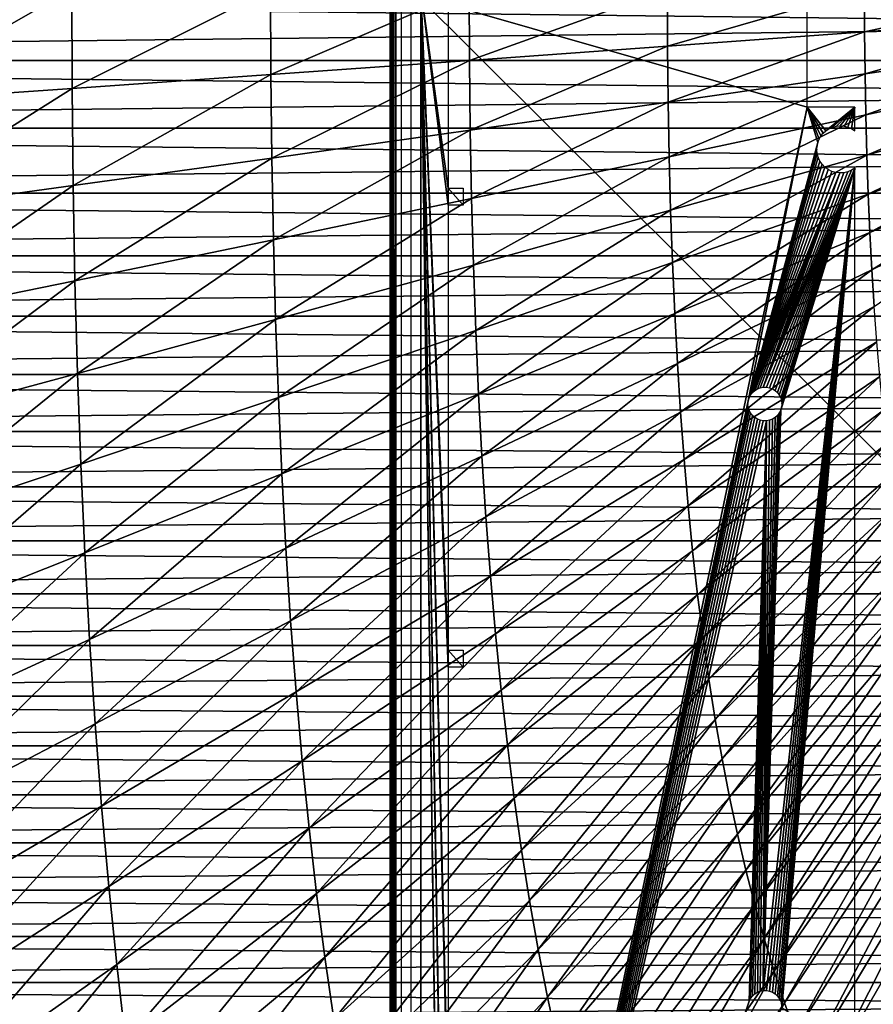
# Model space of a CAD drawing. Header units: millimetres. Extents: x -300 to 300, y -500 to 500.
# Tile 430 of 656: x -75 to -30, y -54 to -2. Entities that reach past the tile are written whole.
import ezdxf

# ---------------------------------------------------------------- set-up
doc = ezdxf.new("R2010")
doc.units = ezdxf.units.MM
doc.header["$LTSCALE"] = 81.481481
for name, color, linetype in [('20', 7, 'CONTINUOUS'), ('34', 7, 'CONTINUOUS'), ('5', 7, 'CONTINUOUS'), ('6', 7, 'CONTINUOUS'), ('64', 7, 'CONTINUOUS'), ('66', 7, 'CONTINUOUS'), ('70', 7, 'CONTINUOUS'), ('75', 7, 'CONTINUOUS'), ('77', 7, 'CONTINUOUS')]:
    doc.layers.add(name, color=color, linetype=linetype)

msp = doc.modelspace()

# ---------------------------------------------------------------- linework, layer by layer
at = {"layer": '20', "color": 7, "linetype": 'CONTINUOUS'}
for points in [[(-83.021, -6.002, 75.58), (-72.504, 0, 75.953), (-83.043, 0, 75.578), (-83.021, -6.002, 75.58)], [(-72.485, -5.269, 75.954), (-72.504, 0, 75.953), (-83.021, -6.002, 75.58), (-72.485, -5.269, 75.954)], [(-72.485, -5.269, 75.954), (-61.958, 0, 76.262), (-72.504, 0, 75.953), (-72.485, -5.269, 75.954)], [(-61.942, -4.53, 76.263), (-61.958, 0, 76.262), (-72.485, -5.269, 75.954), (-61.942, -4.53, 76.263)], [(-61.942, -4.53, 76.263), (-51.423, 0, 76.51), (-61.958, 0, 76.262), (-61.942, -4.53, 76.263)], [(-51.41, -3.783, 76.51), (-51.423, 0, 76.51), (-61.942, -4.53, 76.263), (-51.41, -3.783, 76.51)], [(-51.41, -3.783, 76.51), (-40.921, 0, 76.701), (-51.423, 0, 76.51), (-51.41, -3.783, 76.51)], [(-40.91, -3.031, 76.702), (-40.921, 0, 76.701), (-51.41, -3.783, 76.51), (-40.91, -3.031, 76.702)], [(-40.91, -3.031, 76.702), (-30.469, 0, 76.842), (-40.921, 0, 76.701), (-40.91, -3.031, 76.702)], [(-30.462, -2.273, 76.842), (-30.469, 0, 76.842), (-40.91, -3.031, 76.702), (-30.462, -2.273, 76.842)], [(-30.462, -2.273, 76.842), (-20.088, 0, 76.935), (-30.469, 0, 76.842), (-30.462, -2.273, 76.842)], [(-20.083, -1.51, 76.936), (-20.088, 0, 76.935), (-30.462, -2.273, 76.842), (-20.083, -1.51, 76.936)], [(-30.438, -4.497, 76.843), (-20.083, -1.51, 76.936), (-30.462, -2.273, 76.842), (-30.438, -4.497, 76.843)], [(-20.068, -2.987, 76.936), (-20.083, -1.51, 76.936), (-30.438, -4.497, 76.843), (-20.068, -2.987, 76.936)], [(-40.879, -5.996, 76.703), (-30.462, -2.273, 76.842), (-40.91, -3.031, 76.702), (-40.879, -5.996, 76.703)], [(-30.438, -4.497, 76.843), (-30.462, -2.273, 76.842), (-40.879, -5.996, 76.703), (-30.438, -4.497, 76.843)], [(-51.37, -7.484, 76.512), (-40.91, -3.031, 76.702), (-51.41, -3.783, 76.51), (-51.37, -7.484, 76.512)], [(-40.879, -5.996, 76.703), (-40.91, -3.031, 76.702), (-51.37, -7.484, 76.512), (-40.879, -5.996, 76.703)], [(-30.398, -6.672, 76.844), (-20.068, -2.987, 76.936), (-30.438, -4.497, 76.843), (-30.398, -6.672, 76.844)], [(-20.042, -4.432, 76.936), (-20.068, -2.987, 76.936), (-30.398, -6.672, 76.844), (-20.042, -4.432, 76.936)], [(-61.893, -8.96, 76.266), (-51.41, -3.783, 76.51), (-61.942, -4.53, 76.263), (-61.893, -8.96, 76.266)], [(-51.37, -7.484, 76.512), (-51.41, -3.783, 76.51), (-61.893, -8.96, 76.266), (-51.37, -7.484, 76.512)], [(-72.428, -10.423, 75.958), (-61.942, -4.53, 76.263), (-72.485, -5.269, 75.954), (-72.428, -10.423, 75.958)], [(-61.893, -8.96, 76.266), (-61.942, -4.53, 76.263), (-72.428, -10.423, 75.958), (-61.893, -8.96, 76.266)], [(-40.825, -8.896, 76.705), (-30.438, -4.497, 76.843), (-40.879, -5.996, 76.703), (-40.825, -8.896, 76.705)], [(-30.398, -6.672, 76.844), (-30.438, -4.497, 76.843), (-40.825, -8.896, 76.705), (-30.398, -6.672, 76.844)], [(-30.343, -8.798, 76.846), (-20.042, -4.432, 76.936), (-30.398, -6.672, 76.844), (-30.343, -8.798, 76.846)], [(-20.005, -5.845, 76.937), (-20.042, -4.432, 76.936), (-30.343, -8.798, 76.846), (-20.005, -5.845, 76.937)], [(-82.956, -11.871, 75.585), (-72.485, -5.269, 75.954), (-83.021, -6.002, 75.58), (-82.956, -11.871, 75.585)], [(-72.428, -10.423, 75.958), (-72.485, -5.269, 75.954), (-82.956, -11.871, 75.585), (-72.428, -10.423, 75.958)], [(-51.303, -11.104, 76.516), (-40.879, -5.996, 76.703), (-51.37, -7.484, 76.512), (-51.303, -11.104, 76.516)], [(-40.825, -8.896, 76.705), (-40.879, -5.996, 76.703), (-51.303, -11.104, 76.516), (-40.825, -8.896, 76.705)], [(-30.27, -10.876, 76.848), (-20.005, -5.845, 76.937), (-30.343, -8.798, 76.846), (-30.27, -10.876, 76.848)], [(-19.958, -7.226, 76.938), (-20.005, -5.845, 76.937), (-30.27, -10.876, 76.848), (-19.958, -7.226, 76.938)], [(-40.75, -11.731, 76.708), (-30.398, -6.672, 76.844), (-40.825, -8.896, 76.705), (-40.75, -11.731, 76.708)], [(-30.343, -8.798, 76.846), (-30.398, -6.672, 76.844), (-40.75, -11.731, 76.708), (-30.343, -8.798, 76.846)], [(-30.181, -12.906, 76.85), (-19.958, -7.226, 76.938), (-30.27, -10.876, 76.848), (-30.181, -12.906, 76.85)], [(-19.899, -8.575, 76.939), (-19.958, -7.226, 76.938), (-30.181, -12.906, 76.85), (-19.899, -8.575, 76.939)], [(-61.812, -13.293, 76.27), (-51.37, -7.484, 76.512), (-61.893, -8.96, 76.266), (-61.812, -13.293, 76.27)], [(-51.303, -11.104, 76.516), (-51.37, -7.484, 76.512), (-61.812, -13.293, 76.27), (-51.303, -11.104, 76.516)], [(-40.652, -14.501, 76.712), (-30.343, -8.798, 76.846), (-40.75, -11.731, 76.708), (-40.652, -14.501, 76.712)], [(-30.27, -10.876, 76.848), (-30.343, -8.798, 76.846), (-40.652, -14.501, 76.712), (-30.27, -10.876, 76.848)], [(-30.075, -14.889, 76.853), (-19.899, -8.575, 76.939), (-30.181, -12.906, 76.85), (-30.075, -14.889, 76.853)], [(-19.829, -9.892, 76.941), (-19.899, -8.575, 76.939), (-30.075, -14.889, 76.853), (-19.829, -9.892, 76.941)], [(-72.333, -15.462, 75.964), (-61.893, -8.96, 76.266), (-72.428, -10.423, 75.958), (-72.333, -15.462, 75.964)], [(-61.812, -13.293, 76.27), (-61.893, -8.96, 76.266), (-72.333, -15.462, 75.964), (-61.812, -13.293, 76.27)], [(-51.208, -14.642, 76.52), (-40.825, -8.896, 76.705), (-51.303, -11.104, 76.516), (-51.208, -14.642, 76.52)], [(-40.75, -11.731, 76.708), (-40.825, -8.896, 76.705), (-51.208, -14.642, 76.52), (-40.75, -11.731, 76.708)], [(-29.951, -16.823, 76.857), (-19.829, -9.892, 76.941), (-30.075, -14.889, 76.853), (-29.951, -16.823, 76.857)], [(-82.847, -17.61, 75.592), (-72.428, -10.423, 75.958), (-82.956, -11.871, 75.585), (-82.847, -17.61, 75.592)], [(-72.333, -15.462, 75.964), (-72.428, -10.423, 75.958), (-82.847, -17.61, 75.592), (-72.333, -15.462, 75.964)], [(-40.532, -17.208, 76.716), (-30.27, -10.876, 76.848), (-40.652, -14.501, 76.712), (-40.532, -17.208, 76.716)], [(-30.181, -12.906, 76.85), (-30.27, -10.876, 76.848), (-40.532, -17.208, 76.716), (-30.181, -12.906, 76.85)], [(-61.697, -17.528, 76.277), (-51.303, -11.104, 76.516), (-61.812, -13.293, 76.27), (-61.697, -17.528, 76.277)], [(-51.208, -14.642, 76.52), (-51.303, -11.104, 76.516), (-61.697, -17.528, 76.277), (-51.208, -14.642, 76.52)], [(-51.085, -18.099, 76.526), (-40.75, -11.731, 76.708), (-51.208, -14.642, 76.52), (-51.085, -18.099, 76.526)], [(-40.652, -14.501, 76.712), (-40.75, -11.731, 76.708), (-51.085, -18.099, 76.526), (-40.652, -14.501, 76.712)], [(-40.389, -19.85, 76.721), (-30.181, -12.906, 76.85), (-40.532, -17.208, 76.716), (-40.389, -19.85, 76.721)], [(-30.075, -14.889, 76.853), (-30.181, -12.906, 76.85), (-40.389, -19.85, 76.721), (-30.075, -14.889, 76.853)], [(-72.199, -20.387, 75.972), (-61.812, -13.293, 76.27), (-72.333, -15.462, 75.964), (-72.199, -20.387, 75.972)], [(-61.697, -17.528, 76.277), (-61.812, -13.293, 76.27), (-72.199, -20.387, 75.972), (-61.697, -17.528, 76.277)], [(-50.934, -21.475, 76.533), (-40.652, -14.501, 76.712), (-51.085, -18.099, 76.526), (-50.934, -21.475, 76.533)], [(-40.532, -17.208, 76.716), (-40.652, -14.501, 76.712), (-50.934, -21.475, 76.533), (-40.532, -17.208, 76.716)], [(-61.549, -21.665, 76.284), (-51.208, -14.642, 76.52), (-61.697, -17.528, 76.277), (-61.549, -21.665, 76.284)], [(-51.085, -18.099, 76.526), (-51.208, -14.642, 76.52), (-61.549, -21.665, 76.284), (-51.085, -18.099, 76.526)], [(-40.223, -22.429, 76.727), (-30.075, -14.889, 76.853), (-40.389, -19.85, 76.721), (-40.223, -22.429, 76.727)], [(-29.951, -16.823, 76.857), (-30.075, -14.889, 76.853), (-40.223, -22.429, 76.727), (-29.951, -16.823, 76.857)], [(-82.693, -23.218, 75.603), (-72.333, -15.462, 75.964), (-82.847, -17.61, 75.592), (-82.693, -23.218, 75.603)], [(-72.199, -20.387, 75.972), (-72.333, -15.462, 75.964), (-82.693, -23.218, 75.603), (-72.199, -20.387, 75.972)], [(-50.754, -24.772, 76.54), (-40.532, -17.208, 76.716), (-50.934, -21.475, 76.533), (-50.754, -24.772, 76.54)], [(-40.389, -19.85, 76.721), (-40.532, -17.208, 76.716), (-50.754, -24.772, 76.54), (-40.389, -19.85, 76.721)], [(-40.033, -24.945, 76.734), (-29.951, -16.823, 76.857), (-40.223, -22.429, 76.727), (-40.033, -24.945, 76.734)], [(-29.81, -18.711, 76.86), (-29.951, -16.823, 76.857), (-40.033, -24.945, 76.734), (-29.81, -18.711, 76.86)], [(-72.025, -25.199, 75.983), (-61.697, -17.528, 76.277), (-72.199, -20.387, 75.972), (-72.025, -25.199, 75.983)], [(-61.549, -21.665, 76.284), (-61.697, -17.528, 76.277), (-72.025, -25.199, 75.983), (-61.549, -21.665, 76.284)], [(-61.366, -25.707, 76.294), (-51.085, -18.099, 76.526), (-61.549, -21.665, 76.284), (-61.366, -25.707, 76.294)], [(-50.934, -21.475, 76.533), (-51.085, -18.099, 76.526), (-61.366, -25.707, 76.294), (-50.934, -21.475, 76.533)], [(-39.819, -27.398, 76.741), (-29.81, -18.711, 76.86), (-40.033, -24.945, 76.734), (-39.819, -27.398, 76.741)], [(-29.652, -20.552, 76.864), (-29.81, -18.711, 76.86), (-39.819, -27.398, 76.741), (-29.652, -20.552, 76.864)], [(-50.544, -27.99, 76.549), (-40.389, -19.85, 76.721), (-50.754, -24.772, 76.54), (-50.544, -27.99, 76.549)], [(-40.223, -22.429, 76.727), (-40.389, -19.85, 76.721), (-50.544, -27.99, 76.549), (-40.223, -22.429, 76.727)], [(-82.493, -28.697, 75.616), (-72.199, -20.387, 75.972), (-82.693, -23.218, 75.603), (-82.493, -28.697, 75.616)], [(-72.025, -25.199, 75.983), (-72.199, -20.387, 75.972), (-82.493, -28.697, 75.616), (-72.025, -25.199, 75.983)], [(-39.581, -29.789, 76.748), (-29.652, -20.552, 76.864), (-39.819, -27.398, 76.741), (-39.581, -29.789, 76.748)], [(-29.475, -22.346, 76.869), (-29.652, -20.552, 76.864), (-39.581, -29.789, 76.748), (-29.475, -22.346, 76.869)], [(-71.811, -29.898, 75.995), (-61.549, -21.665, 76.284), (-72.025, -25.199, 75.983), (-71.811, -29.898, 75.995)], [(-61.366, -25.707, 76.294), (-61.549, -21.665, 76.284), (-71.811, -29.898, 75.995), (-61.366, -25.707, 76.294)], [(-61.149, -29.652, 76.305), (-50.934, -21.475, 76.533), (-61.366, -25.707, 76.294), (-61.149, -29.652, 76.305)], [(-50.754, -24.772, 76.54), (-50.934, -21.475, 76.533), (-61.149, -29.652, 76.305), (-50.754, -24.772, 76.54)], [(-50.305, -31.128, 76.559), (-40.223, -22.429, 76.727), (-50.544, -27.99, 76.549), (-50.305, -31.128, 76.559)], [(-40.033, -24.945, 76.734), (-40.223, -22.429, 76.727), (-50.305, -31.128, 76.559), (-40.033, -24.945, 76.734)], [(-39.319, -32.118, 76.757), (-29.475, -22.346, 76.869), (-39.581, -29.789, 76.748), (-39.319, -32.118, 76.757)], [(-29.28, -24.094, 76.873), (-29.475, -22.346, 76.869), (-39.319, -32.118, 76.757), (-29.28, -24.094, 76.873)], [(-39.031, -34.385, 76.765), (-29.28, -24.094, 76.873), (-39.319, -32.118, 76.757), (-39.031, -34.385, 76.765)], [(-29.066, -25.796, 76.878), (-29.28, -24.094, 76.873), (-39.031, -34.385, 76.765), (-29.066, -25.796, 76.878)], [(-60.896, -33.502, 76.317), (-50.754, -24.772, 76.54), (-61.149, -29.652, 76.305), (-60.896, -33.502, 76.317)], [(-50.544, -27.99, 76.549), (-50.754, -24.772, 76.54), (-60.896, -33.502, 76.317), (-50.544, -27.99, 76.549)], [(-50.036, -34.188, 76.57), (-40.033, -24.945, 76.734), (-50.305, -31.128, 76.559), (-50.036, -34.188, 76.57)], [(-39.819, -27.398, 76.741), (-40.033, -24.945, 76.734), (-50.036, -34.188, 76.57), (-39.819, -27.398, 76.741)], [(-82.248, -34.047, 75.632), (-72.025, -25.199, 75.983), (-82.493, -28.697, 75.616), (-82.248, -34.047, 75.632)], [(-71.811, -29.898, 75.995), (-72.025, -25.199, 75.983), (-82.248, -34.047, 75.632), (-71.811, -29.898, 75.995)], [(-71.556, -34.485, 76.01), (-61.366, -25.707, 76.294), (-71.811, -29.898, 75.995), (-71.556, -34.485, 76.01)], [(-61.149, -29.652, 76.305), (-61.366, -25.707, 76.294), (-71.556, -34.485, 76.01), (-61.149, -29.652, 76.305)], [(-38.718, -36.591, 76.774), (-29.066, -25.796, 76.878), (-39.031, -34.385, 76.765), (-38.718, -36.591, 76.774)], [(-28.833, -27.451, 76.884), (-29.066, -25.796, 76.878), (-38.718, -36.591, 76.774), (-28.833, -27.451, 76.884)], [(-49.736, -37.171, 76.581), (-39.819, -27.398, 76.741), (-50.036, -34.188, 76.57), (-49.736, -37.171, 76.581)], [(-39.581, -29.789, 76.748), (-39.819, -27.398, 76.741), (-49.736, -37.171, 76.581), (-39.581, -29.789, 76.748)], [(-38.379, -38.737, 76.784), (-28.833, -27.451, 76.884), (-38.718, -36.591, 76.774), (-38.379, -38.737, 76.784)], [(-28.582, -29.062, 76.889), (-28.833, -27.451, 76.884), (-38.379, -38.737, 76.784), (-28.582, -29.062, 76.889)], [(-60.607, -37.257, 76.331), (-50.544, -27.99, 76.549), (-60.896, -33.502, 76.317), (-60.607, -37.257, 76.331)], [(-50.305, -31.128, 76.559), (-50.544, -27.99, 76.549), (-60.607, -37.257, 76.331), (-50.305, -31.128, 76.559)], [(-38.015, -40.821, 76.794), (-28.582, -29.062, 76.889), (-38.379, -38.737, 76.784), (-38.015, -40.821, 76.794)], [(-28.311, -30.627, 76.895), (-28.582, -29.062, 76.889), (-38.015, -40.821, 76.794), (-28.311, -30.627, 76.895)], [(-71.259, -38.961, 76.026), (-61.149, -29.652, 76.305), (-71.556, -34.485, 76.01), (-71.259, -38.961, 76.026)], [(-60.896, -33.502, 76.317), (-61.149, -29.652, 76.305), (-71.259, -38.961, 76.026), (-60.896, -33.502, 76.317)], [(-81.956, -39.269, 75.65), (-71.811, -29.898, 75.995), (-82.248, -34.047, 75.632), (-81.956, -39.269, 75.65)], [(-71.556, -34.485, 76.01), (-71.811, -29.898, 75.995), (-81.956, -39.269, 75.65), (-71.556, -34.485, 76.01)], [(-49.405, -40.075, 76.594), (-39.581, -29.789, 76.748), (-49.736, -37.171, 76.581), (-49.405, -40.075, 76.594)], [(-39.319, -32.118, 76.757), (-39.581, -29.789, 76.748), (-49.405, -40.075, 76.594), (-39.319, -32.118, 76.757)], [(-37.624, -42.846, 76.804), (-28.311, -30.627, 76.895), (-38.015, -40.821, 76.794), (-37.624, -42.846, 76.804)], [(-28.021, -32.147, 76.901), (-28.311, -30.627, 76.895), (-37.624, -42.846, 76.804), (-28.021, -32.147, 76.901)], [(-60.282, -40.918, 76.346), (-50.305, -31.128, 76.559), (-60.607, -37.257, 76.331), (-60.282, -40.918, 76.346)], [(-50.036, -34.188, 76.57), (-50.305, -31.128, 76.559), (-60.282, -40.918, 76.346), (-50.036, -34.188, 76.57)], [(-49.043, -42.903, 76.607), (-39.319, -32.118, 76.757), (-49.405, -40.075, 76.594), (-49.043, -42.903, 76.607)], [(-39.031, -34.385, 76.765), (-39.319, -32.118, 76.757), (-49.043, -42.903, 76.607), (-39.031, -34.385, 76.765)], [(-37.207, -44.812, 76.815), (-28.021, -32.147, 76.901), (-37.624, -42.846, 76.804), (-37.207, -44.812, 76.815)], [(-27.711, -33.623, 76.907), (-28.021, -32.147, 76.901), (-37.207, -44.812, 76.815), (-27.711, -33.623, 76.907)], [(-70.921, -43.327, 76.045), (-60.896, -33.502, 76.317), (-71.259, -38.961, 76.026), (-70.921, -43.327, 76.045)], [(-60.607, -37.257, 76.331), (-60.896, -33.502, 76.317), (-70.921, -43.327, 76.045), (-60.607, -37.257, 76.331)], [(-36.763, -46.718, 76.826), (-27.711, -33.623, 76.907), (-37.207, -44.812, 76.815), (-36.763, -46.718, 76.826)], [(-27.38, -35.054, 76.913), (-27.711, -33.623, 76.907), (-36.763, -46.718, 76.826), (-27.38, -35.054, 76.913)], [(-59.92, -44.486, 76.363), (-50.036, -34.188, 76.57), (-60.282, -40.918, 76.346), (-59.92, -44.486, 76.363)], [(-49.736, -37.171, 76.581), (-50.036, -34.188, 76.57), (-59.92, -44.486, 76.363), (-49.736, -37.171, 76.581)], [(-48.649, -45.654, 76.621), (-39.031, -34.385, 76.765), (-49.043, -42.903, 76.607), (-48.649, -45.654, 76.621)], [(-38.718, -36.591, 76.774), (-39.031, -34.385, 76.765), (-48.649, -45.654, 76.621), (-38.718, -36.591, 76.774)], [(-81.616, -44.364, 75.671), (-71.556, -34.485, 76.01), (-81.956, -39.269, 75.65), (-81.616, -44.364, 75.671)], [(-71.259, -38.961, 76.026), (-71.556, -34.485, 76.01), (-81.616, -44.364, 75.671), (-71.259, -38.961, 76.026)], [(-36.291, -48.565, 76.837), (-27.38, -35.054, 76.913), (-36.763, -46.718, 76.826), (-36.291, -48.565, 76.837)], [(-27.03, -36.441, 76.92), (-27.38, -35.054, 76.913), (-36.291, -48.565, 76.837), (-27.03, -36.441, 76.92)], [(-35.792, -50.353, 76.849), (-27.03, -36.441, 76.92), (-36.291, -48.565, 76.837), (-35.792, -50.353, 76.849)], [(-26.659, -37.784, 76.926), (-27.03, -36.441, 76.92), (-35.792, -50.353, 76.849), (-26.659, -37.784, 76.926)], [(-48.223, -48.329, 76.636), (-38.718, -36.591, 76.774), (-48.649, -45.654, 76.621), (-48.223, -48.329, 76.636)], [(-38.379, -38.737, 76.784), (-38.718, -36.591, 76.774), (-48.223, -48.329, 76.636), (-38.379, -38.737, 76.784)], [(-70.54, -47.583, 76.065), (-60.607, -37.257, 76.331), (-70.921, -43.327, 76.045), (-70.54, -47.583, 76.065)], [(-60.282, -40.918, 76.346), (-60.607, -37.257, 76.331), (-70.54, -47.583, 76.065), (-60.282, -40.918, 76.346)], [(-59.521, -47.961, 76.38), (-49.736, -37.171, 76.581), (-59.92, -44.486, 76.363), (-59.521, -47.961, 76.38)], [(-49.405, -40.075, 76.594), (-49.736, -37.171, 76.581), (-59.521, -47.961, 76.38), (-49.405, -40.075, 76.594)], [(-35.265, -52.083, 76.861), (-26.659, -37.784, 76.926), (-35.792, -50.353, 76.849), (-35.265, -52.083, 76.861)], [(-26.267, -39.083, 76.933), (-26.659, -37.784, 76.926), (-35.265, -52.083, 76.861), (-26.267, -39.083, 76.933)], [(-81.228, -49.332, 75.694), (-71.259, -38.961, 76.026), (-81.616, -44.364, 75.671), (-81.228, -49.332, 75.694)], [(-70.921, -43.327, 76.045), (-71.259, -38.961, 76.026), (-81.228, -49.332, 75.694), (-70.921, -43.327, 76.045)], [(-47.764, -50.929, 76.651), (-38.379, -38.737, 76.784), (-48.223, -48.329, 76.636), (-47.764, -50.929, 76.651)], [(-38.015, -40.821, 76.794), (-38.379, -38.737, 76.784), (-47.764, -50.929, 76.651), (-38.015, -40.821, 76.794)], [(-34.71, -53.756, 76.873), (-26.267, -39.083, 76.933), (-35.265, -52.083, 76.861), (-34.71, -53.756, 76.873)], [(-25.854, -40.34, 76.94), (-26.267, -39.083, 76.933), (-34.71, -53.756, 76.873), (-25.854, -40.34, 76.94)], [(-59.084, -51.343, 76.398), (-49.405, -40.075, 76.594), (-59.521, -47.961, 76.38), (-59.084, -51.343, 76.398)], [(-49.043, -42.903, 76.607), (-49.405, -40.075, 76.594), (-59.084, -51.343, 76.398), (-49.043, -42.903, 76.607)], [(-34.126, -55.371, 76.885), (-25.854, -40.34, 76.94), (-34.71, -53.756, 76.873), (-34.126, -55.371, 76.885)], [(-25.419, -41.553, 76.947), (-25.854, -40.34, 76.94), (-34.126, -55.371, 76.885), (-25.419, -41.553, 76.947)], [(-70.116, -51.729, 76.086), (-60.282, -40.918, 76.346), (-70.54, -47.583, 76.065), (-70.116, -51.729, 76.086)], [(-59.92, -44.486, 76.363), (-60.282, -40.918, 76.346), (-70.116, -51.729, 76.086), (-59.92, -44.486, 76.363)], [(-47.272, -53.453, 76.667), (-38.015, -40.821, 76.794), (-47.764, -50.929, 76.651), (-47.272, -53.453, 76.667)], [(-37.624, -42.846, 76.804), (-38.015, -40.821, 76.794), (-47.272, -53.453, 76.667), (-37.624, -42.846, 76.804)], [(-33.513, -56.929, 76.897), (-25.419, -41.553, 76.947), (-34.126, -55.371, 76.885), (-33.513, -56.929, 76.897)], [(-24.963, -42.723, 76.954), (-25.419, -41.553, 76.947), (-33.513, -56.929, 76.897), (-24.963, -42.723, 76.954)], [(-32.87, -58.431, 76.909), (-24.963, -42.723, 76.954), (-33.513, -56.929, 76.897), (-32.87, -58.431, 76.909)], [(-24.486, -43.851, 76.961), (-24.963, -42.723, 76.954), (-32.87, -58.431, 76.909), (-24.486, -43.851, 76.961)], [(-80.791, -54.176, 75.72), (-70.921, -43.327, 76.045), (-81.228, -49.332, 75.694), (-80.791, -54.176, 75.72)], [(-70.54, -47.583, 76.065), (-70.921, -43.327, 76.045), (-80.791, -54.176, 75.72), (-70.54, -47.583, 76.065)], [(-58.609, -54.633, 76.418), (-49.043, -42.903, 76.607), (-59.084, -51.343, 76.398), (-58.609, -54.633, 76.418)], [(-48.649, -45.654, 76.621), (-49.043, -42.903, 76.607), (-58.609, -54.633, 76.418), (-48.649, -45.654, 76.621)], [(-46.747, -55.903, 76.683), (-37.624, -42.846, 76.804), (-47.272, -53.453, 76.667), (-46.747, -55.903, 76.683)], [(-37.207, -44.812, 76.815), (-37.624, -42.846, 76.804), (-46.747, -55.903, 76.683), (-37.207, -44.812, 76.815)], [(-32.199, -59.876, 76.921), (-24.486, -43.851, 76.961), (-32.87, -58.431, 76.909), (-32.199, -59.876, 76.921)], [(-23.986, -44.937, 76.968), (-24.486, -43.851, 76.961), (-32.199, -59.876, 76.921), (-23.986, -44.937, 76.968)], [(-69.648, -55.767, 76.109), (-59.92, -44.486, 76.363), (-70.116, -51.729, 76.086), (-69.648, -55.767, 76.109)], [(-59.521, -47.961, 76.38), (-59.92, -44.486, 76.363), (-69.648, -55.767, 76.109), (-59.521, -47.961, 76.38)], [(-46.188, -58.279, 76.7), (-37.207, -44.812, 76.815), (-46.747, -55.903, 76.683), (-46.188, -58.279, 76.7)], [(-36.763, -46.718, 76.826), (-37.207, -44.812, 76.815), (-46.188, -58.279, 76.7), (-36.763, -46.718, 76.826)], [(-31.497, -61.265, 76.934), (-23.986, -44.937, 76.968), (-32.199, -59.876, 76.921), (-31.497, -61.265, 76.934)], [(-23.464, -45.981, 76.975), (-23.986, -44.937, 76.968), (-31.497, -61.265, 76.934), (-23.464, -45.981, 76.975)], [(-58.095, -57.832, 76.438), (-48.649, -45.654, 76.621), (-58.609, -54.633, 76.418), (-58.095, -57.832, 76.438)], [(-48.223, -48.329, 76.636), (-48.649, -45.654, 76.621), (-58.095, -57.832, 76.438), (-48.223, -48.329, 76.636)], [(-30.765, -62.599, 76.946), (-23.464, -45.981, 76.975), (-31.497, -61.265, 76.934), (-30.765, -62.599, 76.946)], [(-22.919, -46.983, 76.982), (-23.464, -45.981, 76.975), (-30.765, -62.599, 76.946), (-22.919, -46.983, 76.982)], [(-45.595, -60.581, 76.717), (-36.763, -46.718, 76.826), (-46.188, -58.279, 76.7), (-45.595, -60.581, 76.717)], [(-36.291, -48.565, 76.837), (-36.763, -46.718, 76.826), (-45.595, -60.581, 76.717), (-36.291, -48.565, 76.837)], [(-30.002, -63.878, 76.958), (-22.919, -46.983, 76.982), (-30.765, -62.599, 76.946), (-30.002, -63.878, 76.958)], [(-22.351, -47.944, 76.989), (-22.919, -46.983, 76.982), (-30.002, -63.878, 76.958), (-22.351, -47.944, 76.989)], [(-80.305, -58.894, 75.747), (-70.54, -47.583, 76.065), (-80.791, -54.176, 75.72), (-80.305, -58.894, 75.747)], [(-70.116, -51.729, 76.086), (-70.54, -47.583, 76.065), (-80.305, -58.894, 75.747), (-70.116, -51.729, 76.086)], [(-69.137, -59.698, 76.134), (-59.521, -47.961, 76.38), (-69.648, -55.767, 76.109), (-69.137, -59.698, 76.134)], [(-59.084, -51.343, 76.398), (-59.521, -47.961, 76.38), (-69.137, -59.698, 76.134), (-59.084, -51.343, 76.398)], [(-29.208, -65.101, 76.971), (-22.351, -47.944, 76.989), (-30.002, -63.878, 76.958), (-29.208, -65.101, 76.971)], [(-57.541, -60.941, 76.46), (-48.223, -48.329, 76.636), (-58.095, -57.832, 76.438), (-57.541, -60.941, 76.46)], [(-47.764, -50.929, 76.651), (-48.223, -48.329, 76.636), (-57.541, -60.941, 76.46), (-47.764, -50.929, 76.651)], [(-44.967, -62.81, 76.735), (-36.291, -48.565, 76.837), (-45.595, -60.581, 76.717), (-44.967, -62.81, 76.735)], [(-35.792, -50.353, 76.849), (-36.291, -48.565, 76.837), (-44.967, -62.81, 76.735), (-35.792, -50.353, 76.849)], [(-44.304, -64.967, 76.753), (-35.792, -50.353, 76.849), (-44.967, -62.81, 76.735), (-44.304, -64.967, 76.753)], [(-35.265, -52.083, 76.861), (-35.792, -50.353, 76.849), (-44.304, -64.967, 76.753), (-35.265, -52.083, 76.861)], [(-56.948, -63.96, 76.482), (-47.764, -50.929, 76.651), (-57.541, -60.941, 76.46), (-56.948, -63.96, 76.482)], [(-47.272, -53.453, 76.667), (-47.764, -50.929, 76.651), (-56.948, -63.96, 76.482), (-47.272, -53.453, 76.667)], [(-68.58, -63.521, 76.16), (-59.084, -51.343, 76.398), (-69.137, -59.698, 76.134), (-68.58, -63.521, 76.16)], [(-58.609, -54.633, 76.418), (-59.084, -51.343, 76.398), (-68.58, -63.521, 76.16), (-58.609, -54.633, 76.418)], [(-79.769, -63.489, 75.776), (-70.116, -51.729, 76.086), (-80.305, -58.894, 75.747), (-79.769, -63.489, 75.776)], [(-69.648, -55.767, 76.109), (-70.116, -51.729, 76.086), (-79.769, -63.489, 75.776), (-69.648, -55.767, 76.109)], [(-43.605, -67.051, 76.771), (-35.265, -52.083, 76.861), (-44.304, -64.967, 76.753), (-43.605, -67.051, 76.771)], [(-34.71, -53.756, 76.873), (-35.265, -52.083, 76.861), (-43.605, -67.051, 76.771), (-34.71, -53.756, 76.873)], [(-56.315, -66.889, 76.505), (-47.272, -53.453, 76.667), (-56.948, -63.96, 76.482), (-56.315, -66.889, 76.505)], [(-46.747, -55.903, 76.683), (-47.272, -53.453, 76.667), (-56.315, -66.889, 76.505), (-46.747, -55.903, 76.683)], [(-42.871, -69.064, 76.789), (-34.71, -53.756, 76.873), (-43.605, -67.051, 76.771), (-42.871, -69.064, 76.789)], [(-34.126, -55.371, 76.885), (-34.71, -53.756, 76.873), (-42.871, -69.064, 76.789), (-34.126, -55.371, 76.885)]]:
    msp.add_3dface(points, dxfattribs=at)
at = {"layer": '34', "color": 7, "linetype": 'CONTINUOUS'}
for points in [[(54.5, 0, 501.493), (54.5, -108.5, 501.493), (-54.5, 0, 501.493), (54.5, 0, 501.493)], [(-54.5, 0, 501.493), (54.5, -108.5, 501.493), (-54.5, -108.5, 501.493), (-54.5, 0, 501.493)]]:
    msp.add_3dface(points, dxfattribs=at)
at = {"layer": '5', "color": 7, "linetype": 'CONTINUOUS'}
for points in [[(163, 0, 11), (162.999, -3.782, 11), (-163, 0, 11), (163, 0, 11)], [(-163, 0, 11), (162.999, -3.782, 11), (-162.999, -3.782, 11), (-163, 0, 11)], [(162.999, -3.782, 11), (162.997, -7.38, 11), (-162.999, -3.782, 11), (162.999, -3.782, 11)], [(162.997, -7.38, 11), (-162.997, -7.38, 11), (-162.999, -3.782, 11), (162.997, -7.38, 11)], [(162.997, -7.38, 11), (162.994, -10.825, 11), (-162.997, -7.38, 11), (162.997, -7.38, 11)], [(162.994, -10.825, 11), (-162.994, -10.825, 11), (-162.997, -7.38, 11), (162.994, -10.825, 11)], [(162.994, -10.825, 11), (162.989, -14.14, 11), (-162.994, -10.825, 11), (162.994, -10.825, 11)], [(162.989, -14.14, 11), (-162.989, -14.14, 11), (-162.994, -10.825, 11), (162.989, -14.14, 11)], [(162.989, -14.14, 11), (162.984, -17.342, 11), (-162.989, -14.14, 11), (162.989, -14.14, 11)], [(162.984, -17.342, 11), (-162.984, -17.342, 11), (-162.989, -14.14, 11), (162.984, -17.342, 11)], [(162.984, -17.342, 11), (162.977, -20.445, 11), (-162.984, -17.342, 11), (162.984, -17.342, 11)], [(162.977, -20.445, 11), (-162.977, -20.445, 11), (-162.984, -17.342, 11), (162.977, -20.445, 11)], [(162.977, -20.445, 11), (162.968, -23.46, 11), (-162.977, -20.445, 11), (162.977, -20.445, 11)], [(162.968, -23.46, 11), (-162.968, -23.46, 11), (-162.977, -20.445, 11), (162.968, -23.46, 11)], [(162.968, -23.46, 11), (162.959, -26.397, 11), (-162.968, -23.46, 11), (162.968, -23.46, 11)], [(162.959, -26.397, 11), (-162.959, -26.397, 11), (-162.968, -23.46, 11), (162.959, -26.397, 11)], [(162.959, -26.397, 11), (162.949, -29.263, 11), (-162.959, -26.397, 11), (162.959, -26.397, 11)], [(162.949, -29.263, 11), (-162.949, -29.263, 11), (-162.959, -26.397, 11), (162.949, -29.263, 11)], [(162.949, -29.263, 11), (162.937, -32.065, 11), (-162.949, -29.263, 11), (162.949, -29.263, 11)], [(162.937, -32.065, 11), (-162.937, -32.065, 11), (-162.949, -29.263, 11), (162.937, -32.065, 11)], [(162.937, -32.065, 11), (162.924, -34.807, 11), (-162.937, -32.065, 11), (162.937, -32.065, 11)], [(162.924, -34.807, 11), (-162.924, -34.807, 11), (-162.937, -32.065, 11), (162.924, -34.807, 11)], [(162.924, -34.807, 11), (162.91, -37.495, 11), (-162.924, -34.807, 11), (162.924, -34.807, 11)], [(162.91, -37.495, 11), (-162.91, -37.495, 11), (-162.924, -34.807, 11), (162.91, -37.495, 11)], [(162.91, -37.495, 11), (162.895, -40.132, 11), (-162.91, -37.495, 11), (162.91, -37.495, 11)], [(162.895, -40.132, 11), (-162.895, -40.132, 11), (-162.91, -37.495, 11), (162.895, -40.132, 11)], [(162.895, -40.132, 11), (162.879, -42.723, 11), (-162.895, -40.132, 11), (162.895, -40.132, 11)], [(162.879, -42.723, 11), (-162.879, -42.722, 11), (-162.895, -40.132, 11), (162.879, -42.723, 11)], [(162.879, -42.723, 11), (162.862, -45.269, 11), (-162.879, -42.722, 11), (162.879, -42.723, 11)], [(162.862, -45.269, 11), (-162.862, -45.269, 11), (-162.879, -42.722, 11), (162.862, -45.269, 11)], [(162.862, -45.269, 11), (162.843, -47.775, 11), (-162.862, -45.269, 11), (162.862, -45.269, 11)], [(162.843, -47.775, 11), (-162.843, -47.774, 11), (-162.862, -45.269, 11), (162.843, -47.775, 11)], [(162.843, -47.775, 11), (162.824, -50.242, 11), (-162.843, -47.774, 11), (162.843, -47.775, 11)], [(162.824, -50.242, 11), (-162.824, -50.242, 11), (-162.843, -47.774, 11), (162.824, -50.242, 11)], [(162.824, -50.242, 11), (162.803, -52.673, 11), (-162.824, -50.242, 11), (162.824, -50.242, 11)], [(162.803, -52.673, 11), (-162.803, -52.673, 11), (-162.824, -50.242, 11), (162.803, -52.673, 11)], [(162.803, -52.673, 11), (162.781, -55.07, 11), (-162.803, -52.673, 11), (162.803, -52.673, 11)], [(162.781, -55.07, 11), (-162.781, -55.069, 11), (-162.803, -52.673, 11), (162.781, -55.07, 11)]]:
    msp.add_3dface(points, dxfattribs=at)
at = {"layer": '6', "color": 7, "linetype": 'CONTINUOUS'}
for points in [[(163, 0, 16), (-163, 0, 16), (-162.999, -3.782, 16), (163, 0, 16)], [(162.999, -3.782, 16), (163, 0, 16), (-162.999, -3.782, 16), (162.999, -3.782, 16)], [(162.999, -3.782, 16), (-162.999, -3.782, 16), (-162.997, -7.38, 16), (162.999, -3.782, 16)], [(162.997, -7.38, 16), (162.999, -3.782, 16), (-162.997, -7.38, 16), (162.997, -7.38, 16)], [(162.997, -7.38, 16), (-162.997, -7.38, 16), (-162.994, -10.825, 16), (162.997, -7.38, 16)], [(162.994, -10.825, 16), (162.997, -7.38, 16), (-162.994, -10.825, 16), (162.994, -10.825, 16)], [(162.994, -10.825, 16), (-162.994, -10.825, 16), (-162.989, -14.14, 16), (162.994, -10.825, 16)], [(162.989, -14.14, 16), (162.994, -10.825, 16), (-162.989, -14.14, 16), (162.989, -14.14, 16)], [(162.989, -14.14, 16), (-162.989, -14.14, 16), (-162.984, -17.342, 16), (162.989, -14.14, 16)], [(162.984, -17.342, 16), (162.989, -14.14, 16), (-162.984, -17.342, 16), (162.984, -17.342, 16)], [(162.984, -17.342, 16), (-162.984, -17.342, 16), (-162.977, -20.445, 16), (162.984, -17.342, 16)], [(162.977, -20.445, 16), (162.984, -17.342, 16), (-162.977, -20.445, 16), (162.977, -20.445, 16)], [(162.977, -20.445, 16), (-162.977, -20.445, 16), (-162.968, -23.46, 16), (162.977, -20.445, 16)], [(162.968, -23.46, 16), (162.977, -20.445, 16), (-162.968, -23.46, 16), (162.968, -23.46, 16)], [(162.968, -23.46, 16), (-162.968, -23.46, 16), (-162.959, -26.397, 16), (162.968, -23.46, 16)], [(162.959, -26.397, 16), (162.968, -23.46, 16), (-162.959, -26.397, 16), (162.959, -26.397, 16)], [(162.959, -26.397, 16), (-162.959, -26.397, 16), (-162.949, -29.263, 16), (162.959, -26.397, 16)], [(162.949, -29.263, 16), (162.959, -26.397, 16), (-162.949, -29.263, 16), (162.949, -29.263, 16)], [(162.949, -29.263, 16), (-162.949, -29.263, 16), (-162.937, -32.065, 16), (162.949, -29.263, 16)], [(162.937, -32.065, 16), (162.949, -29.263, 16), (-162.937, -32.065, 16), (162.937, -32.065, 16)], [(162.937, -32.065, 16), (-162.937, -32.065, 16), (-162.924, -34.807, 16), (162.937, -32.065, 16)], [(162.924, -34.807, 16), (162.937, -32.065, 16), (-162.924, -34.807, 16), (162.924, -34.807, 16)], [(162.924, -34.807, 16), (-162.924, -34.807, 16), (-162.91, -37.495, 16), (162.924, -34.807, 16)], [(162.91, -37.495, 16), (162.924, -34.807, 16), (-162.91, -37.495, 16), (162.91, -37.495, 16)], [(162.91, -37.495, 16), (-162.91, -37.495, 16), (-162.895, -40.132, 16), (162.91, -37.495, 16)], [(162.895, -40.132, 16), (162.91, -37.495, 16), (-162.895, -40.132, 16), (162.895, -40.132, 16)], [(162.895, -40.132, 16), (-162.895, -40.132, 16), (-162.879, -42.723, 16), (162.895, -40.132, 16)], [(162.879, -42.722, 16), (162.895, -40.132, 16), (-162.879, -42.723, 16), (162.879, -42.722, 16)], [(162.879, -42.722, 16), (-162.879, -42.723, 16), (-162.862, -45.269, 16), (162.879, -42.722, 16)], [(162.862, -45.269, 16), (162.879, -42.722, 16), (-162.862, -45.269, 16), (162.862, -45.269, 16)], [(162.862, -45.269, 16), (-162.862, -45.269, 16), (-162.843, -47.775, 16), (162.862, -45.269, 16)], [(162.843, -47.774, 16), (162.862, -45.269, 16), (-162.843, -47.775, 16), (162.843, -47.774, 16)], [(162.843, -47.774, 16), (-162.843, -47.775, 16), (-162.824, -50.242, 16), (162.843, -47.774, 16)], [(162.824, -50.242, 16), (162.843, -47.774, 16), (-162.824, -50.242, 16), (162.824, -50.242, 16)], [(162.824, -50.242, 16), (-162.824, -50.242, 16), (-162.803, -52.673, 16), (162.824, -50.242, 16)], [(162.803, -52.673, 16), (162.824, -50.242, 16), (-162.803, -52.673, 16), (162.803, -52.673, 16)], [(162.803, -52.673, 16), (-162.803, -52.673, 16), (-162.781, -55.07, 16), (162.803, -52.673, 16)], [(162.781, -55.069, 16), (162.803, -52.673, 16), (-162.781, -55.07, 16), (162.781, -55.069, 16)]]:
    msp.add_3dface(points, dxfattribs=at)
at = {"layer": '64', "color": 7, "linetype": 'CONTINUOUS'}
for points in [[(-54, 0, 502.493), (-54, -110, 502.493), (-54, 0, 502.993), (-54, 0, 502.493)], [(-54, 0, 502.993), (-54, -110, 502.493), (-54, -110, 502.993), (-54, 0, 502.993)]]:
    msp.add_3dface(points, dxfattribs=at)
at = {"layer": '66', "color": 7, "linetype": 'CONTINUOUS'}
for points in [[(-52.55, -10.55, 502.493), (-54, 0, 502.493), (-52.55, 10.55, 502.493), (-52.55, -10.55, 502.493)], [(-54, -110, 502.493), (-54, 0, 502.493), (-52.547, -109.45, 502.493), (-54, -110, 502.493)], [(-52.547, -109.45, 502.493), (-54, 0, 502.493), (-52.55, -108.55, 502.493), (-52.547, -109.45, 502.493)], [(-52.55, -108.55, 502.493), (-54, 0, 502.493), (-52.55, -84.95, 502.493), (-52.55, -108.55, 502.493)], [(-52.55, -84.95, 502.493), (-54, 0, 502.493), (-52.55, -84.05, 502.493), (-52.55, -84.95, 502.493)], [(-52.55, -84.05, 502.493), (-54, 0, 502.493), (-52.55, -60.45, 502.493), (-52.55, -84.05, 502.493)], [(-52.55, -60.45, 502.493), (-54, 0, 502.493), (-52.55, -59.55, 502.493), (-52.55, -60.45, 502.493)], [(-52.55, -59.55, 502.493), (-54, 0, 502.493), (-52.55, -35.95, 502.493), (-52.55, -59.55, 502.493)], [(-52.55, -35.95, 502.493), (-54, 0, 502.493), (-52.55, -35.05, 502.493), (-52.55, -35.95, 502.493)], [(-52.55, -35.05, 502.493), (-54, 0, 502.493), (-52.55, -11.45, 502.493), (-52.55, -35.05, 502.493)], [(-52.55, -11.45, 502.493), (-54, 0, 502.493), (-52.55, -10.55, 502.493), (-52.55, -11.45, 502.493)], [(-51.756, -11.45, 502.493), (-52.55, -11.45, 502.493), (-52.55, -10.55, 502.493), (-51.756, -11.45, 502.493)], [(-51.756, -10.55, 502.493), (-51.756, -11.45, 502.493), (-52.55, -10.55, 502.493), (-51.756, -10.55, 502.493)], [(-51.756, -35.95, 502.493), (-52.55, -35.95, 502.493), (-52.55, -35.05, 502.493), (-51.756, -35.95, 502.493)], [(-51.756, -35.05, 502.493), (-51.756, -35.95, 502.493), (-52.55, -35.05, 502.493), (-51.756, -35.05, 502.493)]]:
    msp.add_3dface(points, dxfattribs=at)
at = {"layer": '70', "color": 7, "linetype": 'CONTINUOUS'}
for points in [[(-55.035, -110, 502.993), (-55.623, -110, 536.688), (-55.623, 0, 536.688), (-55.035, -110, 502.993)], [(-55.035, -110, 502.993), (-55.623, 0, 536.688), (-55.035, 0, 502.993), (-55.035, -110, 502.993)]]:
    msp.add_3dface(points, dxfattribs=at)
at = {"layer": '75', "color": 7, "linetype": 'CONTINUOUS'}
for points in [[(-55.616, 110, 536.76), (-55.623, 0, 536.688), (-55.595, -110, 536.819), (-55.616, 110, 536.76)], [(-55.616, 110, 536.76), (-55.595, -110, 536.819), (-55.595, 110, 536.819), (-55.616, 110, 536.76)], [(-55.595, -110, 536.819), (-55.593, -110, 536.823), (-55.595, 110, 536.819), (-55.595, -110, 536.819)], [(-55.595, 110, 536.819), (-55.593, -110, 536.823), (-55.593, 110, 536.823), (-55.595, 110, 536.819)], [(-55.593, -110, 536.823), (-55.56, -110, 536.877), (-55.593, 110, 536.823), (-55.593, -110, 536.823)], [(-55.593, 110, 536.823), (-55.56, -110, 536.877), (-55.56, 110, 536.877), (-55.593, 110, 536.823)], [(-55.56, -110, 536.877), (-55.558, -110, 536.88), (-55.56, 110, 536.877), (-55.56, -110, 536.877)], [(-55.56, 110, 536.877), (-55.558, -110, 536.88), (-55.558, 110, 536.88), (-55.56, 110, 536.877)], [(-55.558, -110, 536.88), (-55.512, -110, 536.926), (-55.558, 110, 536.88), (-55.558, -110, 536.88)], [(-55.558, 110, 536.88), (-55.512, -110, 536.926), (-55.512, 110, 536.926), (-55.558, 110, 536.88)], [(-55.512, -110, 536.926), (-55.51, -110, 536.927), (-55.512, 110, 536.926), (-55.512, -110, 536.926)], [(-55.512, 110, 536.926), (-55.51, -110, 536.927), (-55.51, 110, 536.927), (-55.512, 110, 536.926)], [(-55.51, -110, 536.927), (-55.455, -110, 536.962), (-55.51, 110, 536.927), (-55.51, -110, 536.927)], [(-55.51, 110, 536.927), (-55.455, -110, 536.962), (-55.455, 110, 536.962), (-55.51, 110, 536.927)], [(-55.455, -110, 536.962), (-55.453, -110, 536.963), (-55.455, 110, 536.962), (-55.455, -110, 536.962)], [(-55.455, 110, 536.962), (-55.453, -110, 536.963), (-55.453, 110, 536.963), (-55.455, 110, 536.962)], [(-55.453, -110, 536.963), (-55.391, -110, 536.985), (-55.453, 110, 536.963), (-55.453, -110, 536.963)], [(-55.391, -110, 536.985), (-55.323, 0, 536.993), (-55.453, 110, 536.963), (-55.391, -110, 536.985)], [(-55.623, 0, 536.688), (-55.623, -110, 536.688), (-55.623, -110, 536.69), (-55.623, 0, 536.688)], [(-55.623, -110, 536.69), (-55.623, -110, 536.693), (-55.623, 0, 536.688), (-55.623, -110, 536.69)], [(-55.616, -110, 536.76), (-55.595, -110, 536.819), (-55.623, 0, 536.688), (-55.616, -110, 536.76)], [(-55.617, -110, 536.755), (-55.616, -110, 536.76), (-55.623, 0, 536.688), (-55.617, -110, 536.755)], [(-55.623, -110, 536.693), (-55.617, -110, 536.755), (-55.623, 0, 536.688), (-55.623, -110, 536.693)], [(-55.39, -110, 536.985), (-55.323, 0, 536.993), (-55.391, -110, 536.985), (-55.39, -110, 536.985)], [(-55.323, -110, 536.993), (-55.323, 0, 536.993), (-55.39, -110, 536.985), (-55.323, -110, 536.993)]]:
    msp.add_3dface(points, dxfattribs=at)
at = {"layer": '77', "color": 7, "linetype": 'CONTINUOUS'}
for points in [[(-33.509, 6.259, 536.993), (-55.323, 0, 536.993), (-33.509, -6.259, 536.993), (-33.509, 6.259, 536.993)], [(-55.323, 0, 536.993), (-55.323, -110, 536.993), (-33.509, -6.259, 536.993), (-55.323, 0, 536.993)], [(-33.509, -6.259, 536.993), (-55.323, -110, 536.993), (-36.632, -21.835, 536.993), (-33.509, -6.259, 536.993)], [(-32.943, -8.127, 536.993), (-33.509, -6.259, 536.993), (-36.632, -21.835, 536.993), (-32.943, -8.127, 536.993)], [(-30.983, -6.259, 536.993), (-33.509, -6.259, 536.993), (-32.517, -7.513, 536.993), (-30.983, -6.259, 536.993)], [(-32.517, -7.513, 536.993), (-33.509, -6.259, 536.993), (-32.658, -7.64, 536.993), (-32.517, -7.513, 536.993)], [(-32.658, -7.64, 536.993), (-33.509, -6.259, 536.993), (-32.777, -7.787, 536.993), (-32.658, -7.64, 536.993)], [(-32.777, -7.787, 536.993), (-33.509, -6.259, 536.993), (-32.873, -7.951, 536.993), (-32.777, -7.787, 536.993)], [(-32.873, -7.951, 536.993), (-33.509, -6.259, 536.993), (-32.943, -8.127, 536.993), (-32.873, -7.951, 536.993)], [(-32.345, -7.4, 536.993), (-30.983, -6.259, 536.993), (-32.517, -7.513, 536.993), (-32.345, -7.4, 536.993)], [(-32.156, -7.318, 536.993), (-30.983, -6.259, 536.993), (-32.345, -7.4, 536.993), (-32.156, -7.318, 536.993)], [(-31.956, -7.267, 536.993), (-30.983, -6.259, 536.993), (-32.156, -7.318, 536.993), (-31.956, -7.267, 536.993)], [(-31.75, -7.25, 536.993), (-30.983, -6.259, 536.993), (-31.956, -7.267, 536.993), (-31.75, -7.25, 536.993)], [(-31.544, -7.267, 536.993), (-30.983, -6.259, 536.993), (-31.75, -7.25, 536.993), (-31.544, -7.267, 536.993)], [(-31.344, -7.318, 536.993), (-30.983, -6.259, 536.993), (-31.544, -7.267, 536.993), (-31.344, -7.318, 536.993)], [(-31.155, -7.4, 536.993), (-30.983, -6.259, 536.993), (-31.344, -7.318, 536.993), (-31.155, -7.4, 536.993)], [(-30.983, -7.513, 536.993), (-30.983, -6.259, 536.993), (-31.155, -7.4, 536.993), (-30.983, -7.513, 536.993)], [(-32.986, -8.311, 536.993), (-32.943, -8.127, 536.993), (-36.632, -21.835, 536.993), (-32.986, -8.311, 536.993)], [(-33, -8.5, 536.993), (-32.986, -8.311, 536.993), (-36.632, -21.835, 536.993), (-33, -8.5, 536.993)], [(-32.982, -8.714, 536.993), (-33, -8.5, 536.993), (-36.632, -21.835, 536.993), (-32.982, -8.714, 536.993)], [(-36.587, -21.676, 536.993), (-32.982, -8.714, 536.993), (-36.632, -21.835, 536.993), (-36.587, -21.676, 536.993)], [(-32.927, -8.921, 536.993), (-32.982, -8.714, 536.993), (-36.587, -21.676, 536.993), (-32.927, -8.921, 536.993)], [(-32.838, -9.116, 536.993), (-32.927, -8.921, 536.993), (-36.587, -21.676, 536.993), (-32.838, -9.116, 536.993)], [(-32.717, -9.292, 536.993), (-32.838, -9.116, 536.993), (-36.587, -21.676, 536.993), (-32.717, -9.292, 536.993)], [(-32.567, -9.446, 536.993), (-32.717, -9.292, 536.993), (-36.587, -21.676, 536.993), (-32.567, -9.446, 536.993)], [(-32.393, -9.572, 536.993), (-32.567, -9.446, 536.993), (-36.587, -21.676, 536.993), (-32.393, -9.572, 536.993)], [(-32.201, -9.666, 536.993), (-32.393, -9.572, 536.993), (-36.587, -21.676, 536.993), (-32.201, -9.666, 536.993)], [(-31.995, -9.726, 536.993), (-32.201, -9.666, 536.993), (-36.587, -21.676, 536.993), (-31.995, -9.726, 536.993)], [(-31.782, -9.75, 536.993), (-31.995, -9.726, 536.993), (-36.587, -21.676, 536.993), (-31.782, -9.75, 536.993)], [(-36.513, -21.527, 536.993), (-31.782, -9.75, 536.993), (-36.587, -21.676, 536.993), (-36.513, -21.527, 536.993)], [(-36.413, -21.395, 536.993), (-31.782, -9.75, 536.993), (-36.513, -21.527, 536.993), (-36.413, -21.395, 536.993)], [(-36.291, -21.284, 536.993), (-31.782, -9.75, 536.993), (-36.413, -21.395, 536.993), (-36.291, -21.284, 536.993)], [(-36.15, -21.196, 536.993), (-31.782, -9.75, 536.993), (-36.291, -21.284, 536.993), (-36.15, -21.196, 536.993)], [(-35.996, -21.137, 536.993), (-31.782, -9.75, 536.993), (-36.15, -21.196, 536.993), (-35.996, -21.137, 536.993)], [(-35.833, -21.106, 536.993), (-31.782, -9.75, 536.993), (-35.996, -21.137, 536.993), (-35.833, -21.106, 536.993)], [(-30.983, -9.487, 536.993), (-31.163, -9.603, 536.993), (-35.833, -21.106, 536.993), (-30.983, -9.487, 536.993)], [(-35.667, -53.106, 536.993), (-30.983, -9.487, 536.993), (-35.833, -53.106, 536.993), (-35.667, -53.106, 536.993)], [(-35.833, -53.106, 536.993), (-30.983, -9.487, 536.993), (-34.913, -22.324, 536.993), (-35.833, -53.106, 536.993)], [(-35.667, -21.106, 536.993), (-30.983, -9.487, 536.993), (-35.833, -21.106, 536.993), (-35.667, -21.106, 536.993)], [(-31.163, -9.603, 536.993), (-31.36, -9.687, 536.993), (-35.833, -21.106, 536.993), (-31.163, -9.603, 536.993)], [(-31.36, -9.687, 536.993), (-31.568, -9.737, 536.993), (-35.833, -21.106, 536.993), (-31.36, -9.687, 536.993)], [(-31.568, -9.737, 536.993), (-31.782, -9.75, 536.993), (-35.833, -21.106, 536.993), (-31.568, -9.737, 536.993)], [(-35.504, -53.137, 536.993), (-30.983, -9.487, 536.993), (-35.667, -53.106, 536.993), (-35.504, -53.137, 536.993)], [(-35.504, -21.137, 536.993), (-30.983, -9.487, 536.993), (-35.667, -21.106, 536.993), (-35.504, -21.137, 536.993)], [(-35.35, -53.196, 536.993), (-30.983, -9.487, 536.993), (-35.504, -53.137, 536.993), (-35.35, -53.196, 536.993)], [(-35.35, -21.196, 536.993), (-30.983, -9.487, 536.993), (-35.504, -21.137, 536.993), (-35.35, -21.196, 536.993)], [(-35.209, -53.284, 536.993), (-30.983, -9.487, 536.993), (-35.35, -53.196, 536.993), (-35.209, -53.284, 536.993)], [(-35.209, -21.284, 536.993), (-30.983, -9.487, 536.993), (-35.35, -21.196, 536.993), (-35.209, -21.284, 536.993)], [(-35.087, -53.395, 536.993), (-30.983, -9.487, 536.993), (-35.209, -53.284, 536.993), (-35.087, -53.395, 536.993)], [(-35.087, -21.395, 536.993), (-30.983, -9.487, 536.993), (-35.209, -21.284, 536.993), (-35.087, -21.395, 536.993)], [(-34.987, -53.527, 536.993), (-30.983, -9.487, 536.993), (-35.087, -53.395, 536.993), (-34.987, -53.527, 536.993)], [(-34.987, -21.527, 536.993), (-30.983, -9.487, 536.993), (-35.087, -21.395, 536.993), (-34.987, -21.527, 536.993)], [(-34.913, -53.676, 536.993), (-30.983, -9.487, 536.993), (-34.987, -53.527, 536.993), (-34.913, -53.676, 536.993)], [(-34.913, -21.676, 536.993), (-30.983, -9.487, 536.993), (-34.987, -21.527, 536.993), (-34.913, -21.676, 536.993)], [(-34.868, -53.835, 536.993), (-30.983, -9.487, 536.993), (-34.913, -53.676, 536.993), (-34.868, -53.835, 536.993)], [(-34.913, -22.324, 536.993), (-30.983, -9.487, 536.993), (-34.868, -22.165, 536.993), (-34.913, -22.324, 536.993)], [(-34.868, -21.835, 536.993), (-30.983, -9.487, 536.993), (-34.913, -21.676, 536.993), (-34.868, -21.835, 536.993)], [(-34.852, -54, 536.993), (-30.983, -9.487, 536.993), (-34.868, -53.835, 536.993), (-34.852, -54, 536.993)], [(-34.868, -22.165, 536.993), (-30.983, -9.487, 536.993), (-34.852, -22, 536.993), (-34.868, -22.165, 536.993)], [(-34.852, -22, 536.993), (-30.983, -9.487, 536.993), (-34.868, -21.835, 536.993), (-34.852, -22, 536.993)], [(-30.983, -56.614, 536.993), (-30.983, -9.487, 536.993), (-34.852, -54, 536.993), (-30.983, -56.614, 536.993)], [(-55.323, -110, 536.993), (-36.648, -22, 536.993), (-36.632, -21.835, 536.993), (-55.323, -110, 536.993)], [(-36.648, -22, 536.993), (-55.323, -110, 536.993), (-36.632, -22.165, 536.993), (-36.648, -22, 536.993)], [(-36.632, -22.165, 536.993), (-55.323, -110, 536.993), (-36.587, -22.324, 536.993), (-36.632, -22.165, 536.993)], [(-36.587, -22.324, 536.993), (-55.323, -110, 536.993), (-36.513, -22.473, 536.993), (-36.587, -22.324, 536.993)], [(-34.987, -22.473, 536.993), (-35.833, -53.106, 536.993), (-34.913, -22.324, 536.993), (-34.987, -22.473, 536.993)], [(-36.513, -22.473, 536.993), (-55.323, -110, 536.993), (-36.413, -22.605, 536.993), (-36.513, -22.473, 536.993)], [(-36.413, -22.605, 536.993), (-55.323, -110, 536.993), (-36.291, -22.716, 536.993), (-36.413, -22.605, 536.993)], [(-36.291, -22.716, 536.993), (-55.323, -110, 536.993), (-36.15, -22.804, 536.993), (-36.291, -22.716, 536.993)], [(-36.15, -22.804, 536.993), (-55.323, -110, 536.993), (-35.996, -22.863, 536.993), (-36.15, -22.804, 536.993)], [(-35.996, -22.863, 536.993), (-55.323, -110, 536.993), (-35.833, -22.894, 536.993), (-35.996, -22.863, 536.993)], [(-55.323, -110, 536.993), (-36.587, -53.676, 536.993), (-35.667, -22.894, 536.993), (-55.323, -110, 536.993)], [(-35.833, -22.894, 536.993), (-55.323, -110, 536.993), (-35.667, -22.894, 536.993), (-35.833, -22.894, 536.993)], [(-36.587, -53.676, 536.993), (-36.513, -53.527, 536.993), (-35.667, -22.894, 536.993), (-36.587, -53.676, 536.993)], [(-36.513, -53.527, 536.993), (-36.413, -53.395, 536.993), (-35.667, -22.894, 536.993), (-36.513, -53.527, 536.993)], [(-36.413, -53.395, 536.993), (-36.291, -53.284, 536.993), (-35.667, -22.894, 536.993), (-36.413, -53.395, 536.993)], [(-36.291, -53.284, 536.993), (-36.15, -53.196, 536.993), (-35.667, -22.894, 536.993), (-36.291, -53.284, 536.993)], [(-36.15, -53.196, 536.993), (-35.996, -53.137, 536.993), (-35.667, -22.894, 536.993), (-36.15, -53.196, 536.993)], [(-35.996, -53.137, 536.993), (-35.833, -53.106, 536.993), (-35.667, -22.894, 536.993), (-35.996, -53.137, 536.993)], [(-35.087, -22.605, 536.993), (-35.833, -53.106, 536.993), (-34.987, -22.473, 536.993), (-35.087, -22.605, 536.993)], [(-35.209, -22.716, 536.993), (-35.833, -53.106, 536.993), (-35.087, -22.605, 536.993), (-35.209, -22.716, 536.993)], [(-35.35, -22.804, 536.993), (-35.833, -53.106, 536.993), (-35.209, -22.716, 536.993), (-35.35, -22.804, 536.993)], [(-35.504, -22.863, 536.993), (-35.833, -53.106, 536.993), (-35.35, -22.804, 536.993), (-35.504, -22.863, 536.993)], [(-35.667, -22.894, 536.993), (-35.833, -53.106, 536.993), (-35.504, -22.863, 536.993), (-35.667, -22.894, 536.993)], [(-36.587, -53.676, 536.993), (-55.323, -110, 536.993), (-36.632, -53.835, 536.993), (-36.587, -53.676, 536.993)]]:
    msp.add_3dface(points, dxfattribs=at)

doc.saveas('drawing.dxf')
